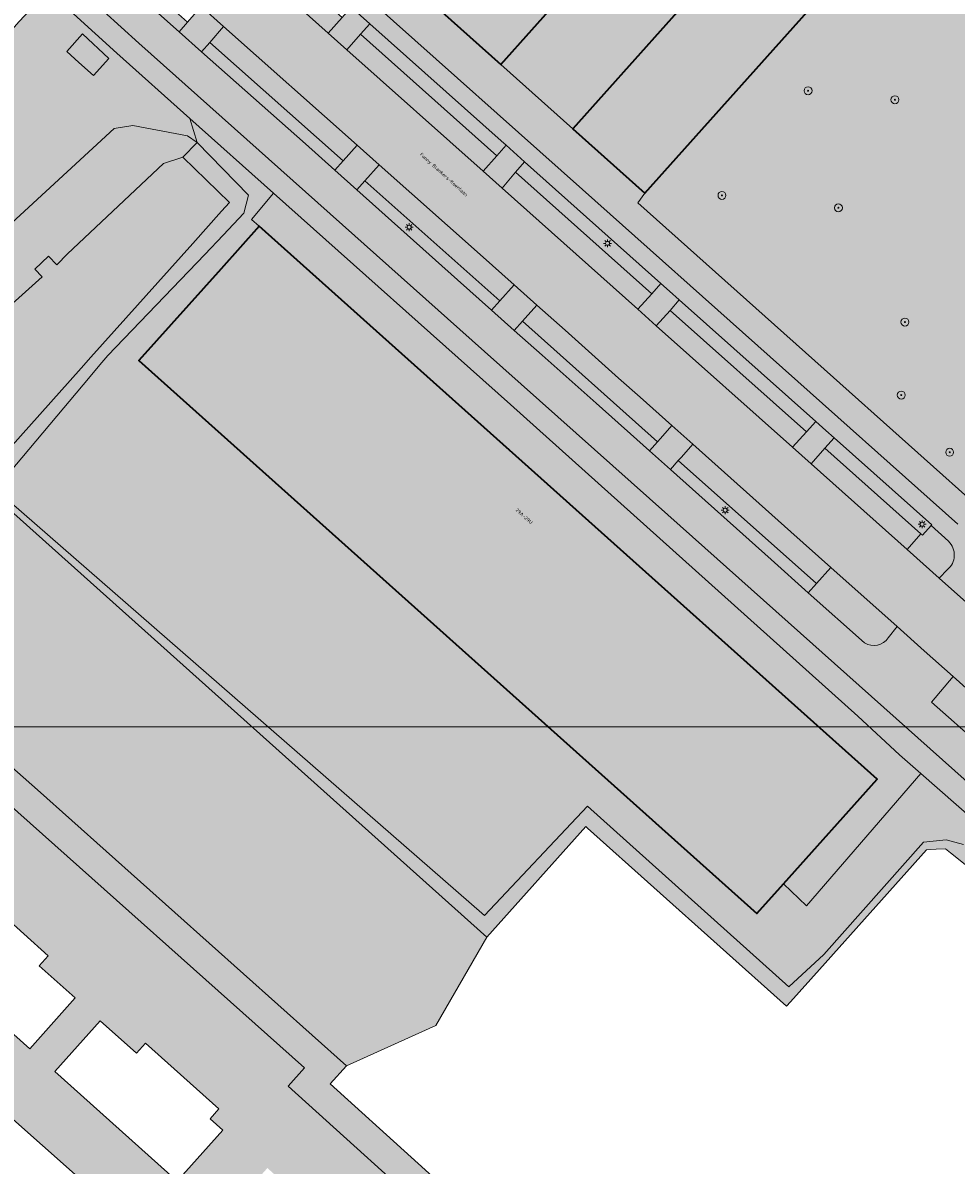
# Model space of a CAD drawing. Extents: x 101956 to 105180, y 476926 to 481317.
# Tile 346 of 649: x 104161 to 104255, y 479964 to 480080. Entities that reach past the tile are written whole.
import ezdxf
from ezdxf.enums import TextEntityAlignment as Align

# ---------------------------------------------------------------- set-up
doc = ezdxf.new("R2010")
doc.units = 0
doc.header["$LTSCALE"] = 0.5
for name, color, linetype, lineweight in [('B-WE-GR-BOOM-S', 90, 'Continuous', 25), ('B-WE-KL-ET_LS_OV_LICHTMAST-S', 190, 'Continuous', 25), ('B-WE-OG-BEBOUWING-GV', 7, 'Continuous', 35), ('B-WE-OG-BEBOUWING-T18', 10, 'Continuous', 18), ('B-WE-OG-TERREIN_CULTUURSCHEIDING-GV', 7, 'Continuous', 18), ('B-WE-OG-TERREIN_ERF-GV', 7, 'Continuous', 18), ('B-WE-OG-TERREIN_ONBEGROEID-GV', 7, 'Continuous', 18), ('B-WE-OG-TOPOGRAFIE-T18', 10, 'Continuous', 18), ('B-WE-OG-WATER_MEER-GV', 140, 'Continuous', 18), ('B-WE-OG-WATER_SLOOT-GV', 120, 'Continuous', 18), ('B-WE-VH-VERHARDING_ASFALT-GV', 252, 'Continuous', 18), ('B-WE-VH-VERHARDING_STRAATBAKSTEEN-GV', 252, 'Continuous', 18), ('B-WE-VH-VERHARDING_TEGEL-GV', 252, 'Continuous', 18)]:
    doc.layers.add(name, color=color, linetype=linetype, lineweight=lineweight)
for name, color, linetype, lineweight, true_color in [('B-WE-OG-BEBOUWING-V', 7, 'Continuous', 18, 0xdc7869), ('B-WE-OG-TERREIN_CULTUURSCHEIDING-V', 7, 'Continuous', 18, 0x28c846), ('B-WE-OG-TERREIN_ERF-V', 7, 'Continuous', 18, 0x28c846), ('B-WE-OG-TERREIN_ONBEGROEID-V', 7, 'Continuous', 18, 0xf0e1b4), ('B-WE-OG-WATER_MEER-V', 7, 'Continuous', 18, 0xafcde1), ('B-WE-OG-WATER_SLOOT-V', 7, 'Continuous', 18, 0xafcde1), ('B-WE-VH-VERHARDING_ASFALT-V', 7, 'Continuous', 18, 0xcdcdcd), ('B-WE-VH-VERHARDING_STRAATBAKSTEEN-V', 7, 'Continuous', 18, 0xcdcdcd), ('B-WE-VH-VERHARDING_TEGEL-V', 7, 'Continuous', 18, 0xcdcdcd)]:
    doc.layers.add(name, color=color, linetype=linetype, lineweight=lineweight, true_color=true_color)
doc.layers.add('X-XX-AL-HULPLIJN-G', color=7, linetype='Continuous', lineweight=18, plot=False)
doc.styles.add('NLCS-ISO-M200-T18', font='NLCS-ISO.ttf', dxfattribs={"height": 0.36})

# ---------------------------------------------------------------- blocks, each defined once
blk = doc.blocks.new('SKL-ET_OV_LICHTMAST-SO')
at = {"color": 0, "linetype": 'ByBlock', "lineweight": 18}
for points in [[(-1.25, 0), (-2, 0)], [(-1.41421356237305, 1.414213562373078), (-0.8838834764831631, 0.8838834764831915)], [(0, 2), (0, 1.25)], [(0.88388347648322, 0.8838834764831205), (1.414213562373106, 1.414213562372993)], [(2, 0), (1.25, 0)], [(-1.414213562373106, -1.414213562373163), (-0.8838834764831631, -0.88388347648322)], [(0, -1.25), (0, -2)], [(0.8838834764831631, -0.8838834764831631), (1.414213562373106, -1.414213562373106)]]:
    blk.add_lwpolyline(points, dxfattribs=at)
blk.add_circle((0, 0), 1, dxfattribs=at)
blk = doc.blocks.new('SGR-BOOM_01-SO')
at = {"linetype": 'ByBlock', "lineweight": 18}
h = blk.add_hatch(color=0, dxfattribs=at)
h.dxf.hatch_style = 1
edge = h.paths.add_edge_path()
edge.add_arc((0, 0), 0.25, 0, 360)
at = {"color": 0, "linetype": 'ByBlock', "lineweight": 18}
for radius in [2, 0.25]:
    blk.add_circle((0, 0), radius, dxfattribs=at)

msp = doc.modelspace()

# ---------------------------------------------------------------- hatches: boundary and pattern name
at = {"layer": 'B-WE-OG-BEBOUWING-V'}
for points in [[(104219.41, 480101.447), (104213.808, 480095.171), (104211.472, 480092.554), (104210.514, 480091.481), (104186.157, 480113.224), (104178.92, 480105.116), (104177.776, 480103.834), (104181.044, 480100.907), (104182.201, 480102.199), (104203.351, 480083.32), (104202.219, 480082.052), (104209.418, 480075.626), (104221.97, 480089.688), (104229.259, 480083.182), (104216.706, 480069.12), (104224.002, 480062.607), (104245.618, 480086.823), (104240.627, 480091.278), (104223.767, 480106.328)], [(104181.132, 480054.943), (104172.837, 480045.676), (104235.33, 479989.754), (104238.007, 479992.745), (104247.493, 480003.343), (104185, 480059.265)]]:
    msp.add_hatch(color=256, dxfattribs=at).paths.add_polyline_path(points)
at = {"layer": 'B-WE-OG-TERREIN_CULTUURSCHEIDING-V'}
h = msp.add_hatch(color=256, dxfattribs=at)
edge = h.paths.add_edge_path()
edge.add_line((104316.252, 480073.335), (104321.193, 480078.565))
edge.add_line((104321.193, 480078.565), (104275.576, 480119.234))
edge.add_line((104275.576, 480119.234), (104272.306, 480115.569))
edge.add_line((104272.306, 480115.569), (104269.267, 480112.124))
edge.add_line((104269.267, 480112.124), (104264.629, 480106.943))
edge.add_line((104264.629, 480106.943), (104264.056, 480107.455))
edge.add_line((104264.056, 480107.455), (104261.792, 480104.917))
edge.add_line((104261.792, 480104.917), (104255.537, 480097.901))
edge.add_line((104255.537, 480097.901), (104245.618, 480086.823))
edge.add_line((104245.618, 480086.823), (104224.002, 480062.607))
edge.add_line((104224.002, 480062.607), (104223.295, 480061.609))
edge.add_line((104223.295, 480061.609), (104242.126, 480044.797))
edge.add_line((104242.126, 480044.797), (104259.173, 480029.552))
edge.add_line((104259.173, 480029.552), (104261.829, 480032.261))
edge.add_arc((104277.9013688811, 480017.5997731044), 21.75482970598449, 117.4231438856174, 137.628905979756, ccw=False)
edge.add_line((104267.882, 480036.91), (104275.479, 480041.284))
edge.add_line((104275.479, 480041.284), (104290.277, 480050.946))
edge.add_arc((104172.7549523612, 480214.24462702), 201.1911361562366, 305.7416467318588, 310.9158260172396)
edge.add_arc((104187.2811355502, 480197.5414944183), 179.0551231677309, 310.9038811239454, 316.0780824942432)
h = msp.add_hatch(color=256, dxfattribs=at)
h.paths.add_polyline_path([(104170.335, 480069.141), (104172.229, 480069.437), (104177.735, 480068.401), (104178.711, 480067.736), (104177.967, 480070.155), (104170.609, 480076.759), (104163.663, 480083.093), (104160.684, 480079.916), (104135.866, 480051.289), (104127.158, 480041.245), (104122.097, 480035.784), (104117.4, 480031.157), (104096.916, 480012.218), (104058.739, 479976.974), (104031.22, 479951.49), (104031.56, 479943.56), (104032.613, 479942.185), (104032.91, 479942.469)])
h.paths.add_polyline_path([(104166.756, 480075.827), (104165.528, 480076.938), (104167.122, 480078.726), (104169.791, 480076.235), (104168.222, 480074.506)], flags=16)
for points in [[(104252.186, 479996.951), (104254.462, 479997.182), (104256.212, 479996.705), (104260.906, 479992.091), (104261.451, 479988.741), (104264.538, 479992.797), (104251.892, 480003.911), (104240.343, 479990.506), (104238.007, 479992.745), (104235.33, 479989.754), (104172.837, 480045.676), (104181.132, 480054.943), (104185, 480059.265), (104184.204, 480059.946), (104186.426, 480062.609), (104177.967, 480070.155), (104178.711, 480067.736), (104183.907, 480062.408), (104183.43, 480060.578), (104181.362, 480058.351), (104179.495, 480056.408), (104169.669, 480046.181), (104168.861, 480045.221), (104167.895, 480044.073), (104158.294, 480032.658), (104207.77, 479989.546), (104218.19, 480000.602), (104238.554, 479982.307), (104242.084, 479985.608)], [(104113.055, 480008.394), (104112.675, 480008.82), (104113.689, 480009.771), (104114.107, 480009.343), (104126.876, 480021.14), (104139.728, 480033.157), (104140.228, 480033.624), (104163.043, 480054.125), (104162.293, 480054.914), (104163.701, 480056.231), (104164.523, 480055.357), (104165.623, 480056.475), (104175.321, 480065.597), (104177.279, 480066.239), (104178.711, 480067.736), (104177.735, 480068.401), (104172.229, 480069.437), (104170.335, 480069.141), (104032.91, 479942.469), (104032.613, 479942.185), (104034.233, 479940.069), (104034.402, 479939.921), (104036.843, 479937.782), (104044.02, 479944.282), (104049.012, 479948.904), (104078.557, 479976.615), (104101.326, 479997.412)]]:
    msp.add_hatch(color=256, dxfattribs=at).paths.add_polyline_path(points)
at = {"layer": 'B-WE-OG-TERREIN_ERF-V'}
msp.add_hatch(color=256, dxfattribs=at).paths.add_polyline_path([(104229.259, 480083.182), (104221.97, 480089.688), (104209.418, 480075.626), (104216.706, 480069.12)])
h = msp.add_hatch(color=256, dxfattribs=at)
h.paths.add_polyline_path([(104154.909, 479973.497), (104166.99, 479962.803), (104155.988, 479950.555), (104131.832, 479923.564), (104117.395, 479907.403), (104140.862, 479886.362), (104144.544, 479890.497), (104172.122, 479921.338), (104192.509, 479944.062), (104204.349, 479957.455), (104187.921, 479972.288), (104189.581, 479974.118), (104159.34, 480001.104), (104156.646, 479998.118), (104141.951, 480011.051), (104105.194, 479978.724), (104110.765, 479973.602), (104079.266, 479938.177), (104070.032, 479946.404), (104060.761, 479937.854), (104056.154, 479933.489), (104049.114, 479927.029), (104051.384, 479925.04), (104053.876, 479927.338), (104054.246, 479927.679), (104078.132, 479907.051), (104082.101, 479911.351), (104094.154, 479924.861), (104107.718, 479912.734), (104126.169, 479933.339), (104139.569, 479948.318), (104131.644, 479955.445), (104150.959, 479976.994)])
h.paths.add_polyline_path([(104180.029, 479968.974), (104181.321, 479967.812), (104176.711, 479962.663), (104164.327, 479973.75), (104168.922, 479978.883), (104172.575, 479975.612), (104173.49, 479976.633), (104180.928, 479969.972)], flags=16)
h.paths.add_polyline_path([(104144.53, 480001.001), (104149.733, 479996.349), (104138.603, 479983.945), (104133.474, 479988.538), (104136.746, 479992.19), (104135.744, 479993.085), (104142.375, 480000.521), (104143.335, 479999.665)], flags=16)
h.paths.add_polyline_path([(104085.887, 479929.663), (104082.921, 479926.341), (104085.484, 479924.032), (104081.713, 479919.812), (104077.942, 479915.592), (104075.37, 479917.891), (104072.333, 479914.493), (104066.623, 479919.608), (104069.609, 479922.918), (104068.48, 479923.927), (104072.269, 479928.167), (104076.057, 479932.407), (104077.182, 479931.422), (104080.177, 479934.759)], flags=16)
h.paths.add_polyline_path([(104128.193, 479906.07), (104125.624, 479908.368), (104129.422, 479912.614), (104133.219, 479916.86), (104135.793, 479914.558), (104138.768, 479917.896), (104144.478, 479912.811), (104141.5, 479909.474), (104142.615, 479908.476), (104138.838, 479904.248), (104135.061, 479900.02), (104133.917, 479901.042), (104130.965, 479897.686), (104125.244, 479902.743)], flags=16)
h.paths.add_polyline_path([(104105.46, 479938.304), (104106.579, 479937.304), (104109.561, 479940.646), (104115.27, 479935.55), (104112.305, 479932.227), (104114.868, 479929.919), (104111.097, 479925.699), (104107.326, 479921.479), (104104.753, 479923.778), (104101.717, 479920.379), (104096.023, 479925.48), (104099.004, 479928.816), (104097.877, 479929.818), (104101.669, 479934.061)], flags=16)
h.paths.add_polyline_path([(104156.219, 479992.125), (104163.637, 479985.451), (104162.747, 479984.452), (104166.39, 479981.194), (104161.79, 479976.039), (104149.382, 479987.134), (104153.997, 479992.295), (104155.309, 479991.115)], flags=16)
h.paths.add_polyline_path([(104128.863, 479966.516), (104125.874, 479963.175), (104120.184, 479968.275), (104123.16, 479971.613), (104122.045, 479972.601), (104125.833, 479976.84), (104129.62, 479981.078), (104130.736, 479980.081), (104133.719, 479983.425), (104139.412, 479978.338), (104136.433, 479974.99), (104139.025, 479972.683), (104135.234, 479968.446), (104131.442, 479964.209)], flags=16)
h.paths.add_polyline_path([(104185.824, 479963.993), (104190.963, 479959.386), (104189.806, 479958.081), (104190.794, 479957.173), (104184.13, 479949.734), (104183.117, 479950.642), (104179.837, 479946.979), (104174.703, 479951.578)], flags=16)
h.paths.add_polyline_path([(104170.578, 479943.816), (104171.591, 479942.909), (104164.928, 479935.467), (104163.915, 479936.374), (104162.737, 479935.058), (104157.601, 479939.657), (104168.711, 479952.064), (104173.846, 479947.467)], flags=16)
h.paths.add_polyline_path([(104144.194, 479923.952), (104141.621, 479926.256), (104145.417, 479930.503), (104149.213, 479934.75), (104151.776, 479932.457), (104154.771, 479935.775), (104160.476, 479930.691), (104157.498, 479927.36), (104158.6, 479926.363), (104154.819, 479922.125), (104151.038, 479917.887), (104149.905, 479918.898), (104146.916, 479915.507), (104141.223, 479920.614)], flags=16)
h.paths.add_polyline_path([(104115.009, 479946.713), (104113.886, 479947.698), (104117.675, 479951.94), (104121.464, 479956.181), (104122.585, 479955.179), (104125.57, 479958.546), (104131.269, 479953.441), (104128.255, 479950.14), (104130.874, 479947.809), (104127.083, 479943.572), (104123.291, 479939.335), (104120.713, 479941.642), (104117.725, 479938.304), (104112.03, 479943.4)], flags=16)
at = {"layer": 'B-WE-OG-TERREIN_ONBEGROEID-V'}
for points in [[(104179.121, 480081.498), (104177.74, 480079.913), (104176.884, 480078.931), (104179.163, 480076.909), (104179.988, 480077.856), (104181.397, 480079.473)], [(104196.179, 480079.743), (104194.304, 480081.416), (104193.375, 480080.361), (104191.972, 480078.791), (104193.851, 480077.114), (104195.245, 480078.671)], [(104197.134, 480065.47), (104194.911, 480067.448), (104193.478, 480065.854), (104192.644, 480064.926), (104194.862, 480062.942), (104195.675, 480063.847)], [(104211.827, 480065.78), (104209.969, 480067.439), (104209.028, 480066.372), (104207.643, 480064.814), (104209.552, 480063.111), (104210.897, 480064.726)], [(104213.066, 480051.28), (104210.766, 480053.331), (104209.321, 480051.7), (104208.491, 480050.763), (104210.793, 480048.714), (104211.627, 480049.655), (104211.896, 480049.959)], [(104227.472, 480051.807), (104226.495, 480052.678), (104225.626, 480053.454), (104224.686, 480052.422), (104223.275, 480050.872), (104225.152, 480049.198), (104226.558, 480050.741)], [(104228.842, 480037.206), (104226.72, 480039.1), (104225.563, 480037.794), (104225.265, 480037.457), (104224.454, 480036.542), (104226.575, 480034.647), (104227.374, 480035.548), (104227.695, 480035.911)], [(104242.3, 480038.594), (104241.285, 480039.499), (104240.345, 480038.466), (104238.941, 480036.892), (104240.81, 480035.224), (104242.212, 480036.797), (104243.141, 480037.846)], [(104255.166, 480013.719), (104252.975, 480011.128), (104257.884, 480006.804), (104258.614, 480007.675), (104260.037, 480009.372)]]:
    msp.add_hatch(color=256, dxfattribs=at).paths.add_polyline_path(points)
h = msp.add_hatch(color=256, dxfattribs=at)
edge = h.paths.add_edge_path()
edge.add_line((104254.706, 480027.384), (104252.939, 480028.984))
edge.add_line((104252.939, 480028.984), (104252.059, 480028.009))
edge.add_line((104252.059, 480028.009), (104251.917, 480028.136))
edge.add_line((104251.917, 480028.136), (104250.51, 480026.567))
edge.add_line((104250.51, 480026.567), (104253.76, 480023.667))
edge.add_line((104253.76, 480023.667), (104254.603, 480024.52))
edge.add_arc((104253.3649253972, 480025.9983778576), 1.928323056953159, 309.9446510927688, 405.9359892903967)
h = msp.add_hatch(color=256, dxfattribs=at)
edge = h.paths.add_edge_path()
edge.add_line((104242.81, 480024.745), (104241.348, 480023.112))
edge.add_line((104241.348, 480023.112), (104240.521, 480022.188))
edge.add_line((104240.521, 480022.188), (104246.217, 480017.102))
edge.add_arc((104247.1432485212, 480018.6254683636), 1.782944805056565, 238.7009545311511, 325.7492908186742)
edge.add_line((104248.617, 480017.622), (104249.511, 480018.765))
edge.add_line((104249.511, 480018.765), (104242.81, 480024.745))
at = {"layer": 'B-WE-OG-WATER_MEER-V'}
for points in [[(104166.981, 480044.891), (104167.981, 480046.009), (104178.271, 480057.504), (104181.189, 480060.765), (104182, 480061.671), (104177.279, 480066.239), (104175.321, 480065.597), (104165.623, 480056.475), (104164.523, 480055.357), (104163.701, 480056.231), (104162.293, 480054.914), (104163.043, 480054.125), (104140.228, 480033.624), (104139.728, 480033.157), (104144.069, 480029.458), (104147.636, 480024.404), (104156.926, 480033.09), (104156.644, 480033.342)], [(104156.926, 480033.09), (104147.636, 480024.404), (104141.952, 480015.047), (104156.403, 480002.328), (104159.112, 480005.328), (104162.574, 480002.238), (104193.835, 479974.343), (104202.873, 479978.412), (104208.02, 479987.357)]]:
    msp.add_hatch(color=256, dxfattribs=at).paths.add_polyline_path(points)
at = {"layer": 'B-WE-OG-WATER_SLOOT-V'}
for points in [[(104178.711, 480067.736), (104177.279, 480066.239), (104182, 480061.671), (104181.189, 480060.765), (104178.271, 480057.504), (104167.981, 480046.009), (104166.981, 480044.891), (104156.644, 480033.342), (104156.926, 480033.09), (104208.02, 479987.357), (104218.024, 479998.533), (104218.197, 479998.379), (104238.329, 479980.359), (104238.727, 479980.804), (104241.664, 479984.085), (104252.492, 479996.183), (104253.455, 479996.24), (104254.408, 479996.296), (104254.918, 479995.888), (104259.197, 479992.465), (104260.154, 479987.037), (104261.451, 479988.741), (104260.906, 479992.091), (104256.212, 479996.705), (104254.462, 479997.182), (104252.186, 479996.951), (104242.084, 479985.608), (104238.554, 479982.307), (104218.19, 480000.602), (104207.77, 479989.546), (104158.294, 480032.658), (104167.895, 480044.073), (104168.861, 480045.221), (104169.669, 480046.181), (104179.495, 480056.408), (104181.362, 480058.351), (104183.43, 480060.578), (104183.907, 480062.408)], [(104144.544, 479890.497), (104146.831, 479888.42), (104148.765, 479890.716), (104152.425, 479894.81), (104174.357, 479919.336), (104194.749, 479942.067), (104208.563, 479957.692), (104192.163, 479972.5), (104193.835, 479974.343), (104162.574, 480002.238), (104159.112, 480005.328), (104156.403, 480002.328), (104141.952, 480015.047), (104127.404, 480002.253), (104100.708, 479978.773), (104106.563, 479973.391), (104079.02, 479942.415), (104069.997, 479950.453), (104058.712, 479940.046), (104053.902, 479935.492), (104056.154, 479933.489), (104060.761, 479937.854), (104070.032, 479946.404), (104079.266, 479938.177), (104110.765, 479973.602), (104105.194, 479978.724), (104141.951, 480011.051), (104156.646, 479998.118), (104159.34, 480001.104), (104189.581, 479974.118), (104187.921, 479972.288), (104204.349, 479957.455), (104192.509, 479944.062), (104172.122, 479921.338)]]:
    msp.add_hatch(color=256, dxfattribs=at).paths.add_polyline_path(points)
at = {"layer": 'B-WE-VH-VERHARDING_ASFALT-V'}
h = msp.add_hatch(color=256, dxfattribs=at)
edge = h.paths.add_edge_path()
edge.add_line((104226.575, 480034.647), (104224.454, 480036.542))
edge.add_line((104224.454, 480036.542), (104222.541, 480038.252))
edge.add_line((104222.541, 480038.252), (104221.28, 480039.375))
edge.add_line((104221.28, 480039.375), (104219.063, 480041.35))
edge.add_line((104219.063, 480041.35), (104213.606, 480046.209))
edge.add_line((104213.606, 480046.209), (104210.793, 480048.714))
edge.add_line((104210.793, 480048.714), (104208.491, 480050.763))
edge.add_line((104208.491, 480050.763), (104205.039, 480053.837))
edge.add_line((104205.039, 480053.837), (104194.862, 480062.942))
edge.add_line((104194.862, 480062.942), (104192.644, 480064.926))
edge.add_line((104192.644, 480064.926), (104189.661, 480067.595))
edge.add_line((104189.661, 480067.595), (104179.163, 480076.909))
edge.add_line((104179.163, 480076.909), (104176.884, 480078.931))
edge.add_line((104176.884, 480078.931), (104174.494, 480081.051))
edge.add_line((104174.494, 480081.051), (104171.377, 480083.828))
edge.add_line((104171.377, 480083.828), (104170.506, 480084.604))
edge.add_line((104170.506, 480084.604), (104167.372, 480087.397))
edge.add_line((104167.372, 480087.397), (104169.661, 480089.962))
edge.add_line((104169.661, 480089.962), (104168.854, 480090.686))
edge.add_line((104168.854, 480090.686), (104169.865, 480091.805))
edge.add_line((104169.865, 480091.805), (104167.279, 480094.109))
edge.add_line((104167.279, 480094.109), (104166.278, 480092.998))
edge.add_line((104166.278, 480092.998), (104166.195, 480093.073))
edge.add_line((104166.195, 480093.073), (104163.895, 480090.498))
edge.add_line((104163.895, 480090.498), (104161.452, 480087.764))
edge.add_line((104161.452, 480087.764), (104166.74, 480083.092))
edge.add_line((104166.74, 480083.092), (104167.598, 480082.437))
edge.add_line((104167.598, 480082.437), (104169.245, 480081.013))
edge.add_line((104169.245, 480081.013), (104172.835, 480077.777))
edge.add_line((104172.835, 480077.777), (104207.78, 480046.598))
edge.add_line((104207.78, 480046.598), (104226.328, 480030.08))
edge.add_line((104226.328, 480030.08), (104275.944, 479985.787))
edge.add_line((104275.944, 479985.787), (104278.787, 479983.165))
edge.add_line((104278.787, 479983.165), (104282.112, 479980.176))
edge.add_line((104282.112, 479980.176), (104285.782, 479976.878))
edge.add_line((104285.782, 479976.878), (104287.291, 479975.542))
edge.add_arc((104285.565833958, 479973.5898485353), 2.605205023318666, -33.63037285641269, 48.532147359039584, ccw=False)
edge.add_line((104287.735, 479972.147), (104291.149, 479975.727))
edge.add_arc((104276.4867540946, 479967.9738311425), 16.5859302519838, 27.86919348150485, 35.54528863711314)
edge.add_line((104289.982, 479977.616), (104283.88, 479983.275))
edge.add_line((104283.88, 479983.275), (104281.626, 479985.297))
edge.add_line((104281.626, 479985.297), (104275.659, 479991.144))
edge.add_line((104275.659, 479991.144), (104269.056, 479996.961))
edge.add_line((104269.056, 479996.961), (104257.884, 480006.804))
edge.add_line((104257.884, 480006.804), (104252.975, 480011.128))
edge.add_line((104252.975, 480011.128), (104255.166, 480013.719))
edge.add_line((104255.166, 480013.719), (104252.253, 480016.318))
edge.add_line((104252.253, 480016.318), (104249.511, 480018.765))
edge.add_line((104249.511, 480018.765), (104248.617, 480017.622))
edge.add_arc((104247.1432485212, 480018.6254683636), 1.782944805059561, 238.7009545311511, 325.74929081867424, ccw=False)
edge.add_line((104246.217, 480017.102), (104240.521, 480022.188))
edge.add_line((104240.521, 480022.188), (104236.768, 480025.538))
edge.add_line((104236.768, 480025.538), (104226.575, 480034.647))
h = msp.add_hatch(color=256, dxfattribs=at)
edge = h.paths.add_edge_path()
edge.add_line((104238.941, 480036.892), (104225.152, 480049.198))
edge.add_line((104225.152, 480049.198), (104223.275, 480050.872))
edge.add_line((104223.275, 480050.872), (104209.552, 480063.111))
edge.add_line((104209.552, 480063.111), (104207.643, 480064.814))
edge.add_line((104207.643, 480064.814), (104193.851, 480077.114))
edge.add_line((104193.851, 480077.114), (104191.972, 480078.791))
edge.add_line((104191.972, 480078.791), (104178.108, 480091.175))
edge.add_line((104178.108, 480091.175), (104177.579, 480091.647))
edge.add_line((104177.579, 480091.647), (104175.425, 480091.577))
edge.add_line((104175.425, 480091.577), (104172.432, 480094.25))
edge.add_line((104172.432, 480094.25), (104172.229, 480094.431))
edge.add_line((104172.229, 480094.431), (104169.865, 480091.805))
edge.add_line((104169.865, 480091.805), (104173.088, 480088.935))
edge.add_line((104173.088, 480088.935), (104173.202, 480086.79))
edge.add_line((104173.202, 480086.79), (104173.677, 480086.364))
edge.add_line((104173.677, 480086.364), (104177.726, 480082.74))
edge.add_line((104177.726, 480082.74), (104179.121, 480081.498))
edge.add_line((104179.121, 480081.498), (104181.397, 480079.473))
edge.add_line((104181.397, 480079.473), (104194.911, 480067.448))
edge.add_line((104194.911, 480067.448), (104197.134, 480065.47))
edge.add_line((104197.134, 480065.47), (104207.347, 480056.382))
edge.add_line((104207.347, 480056.382), (104210.766, 480053.331))
edge.add_line((104210.766, 480053.331), (104213.066, 480051.28))
edge.add_line((104213.066, 480051.28), (104215.922, 480048.732))
edge.add_line((104215.922, 480048.732), (104221.342, 480043.897))
edge.add_line((104221.342, 480043.897), (104223.52, 480041.954))
edge.add_line((104223.52, 480041.954), (104226.72, 480039.1))
edge.add_line((104226.72, 480039.1), (104228.842, 480037.206))
edge.add_line((104228.842, 480037.206), (104238.759, 480028.359))
edge.add_line((104238.759, 480028.359), (104242.81, 480024.745))
edge.add_line((104242.81, 480024.745), (104249.511, 480018.765))
edge.add_line((104249.511, 480018.765), (104252.253, 480016.318))
edge.add_line((104252.253, 480016.318), (104255.166, 480013.719))
edge.add_line((104255.166, 480013.719), (104260.037, 480009.372))
edge.add_line((104260.037, 480009.372), (104271.203, 479999.409))
edge.add_line((104271.203, 479999.409), (104271.94, 479998.751))
edge.add_line((104271.94, 479998.751), (104273.726, 479997.156))
edge.add_arc((104269.5087055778, 479992.483287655), 6.294427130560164, -12.284939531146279, 47.93258886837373, ccw=False)
edge.add_line((104275.659, 479991.144), (104281.626, 479985.297))
edge.add_arc((104281.9793110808, 479985.6486704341), 0.4984985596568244, 136.7867827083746, 224.8666603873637, ccw=False)
edge.add_line((104281.616, 479985.99), (104281.904, 479986.237))
edge.add_line((104281.904, 479986.237), (104284.151, 479986.873))
edge.add_arc((104284.2639872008, 479985.9236507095), 0.9560492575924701, 0.5003771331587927, 96.7871552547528, ccw=False)
edge.add_line((104285.22, 479985.932), (104284.751, 479983.602))
edge.add_arc((104284.2240164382, 479983.6821763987), 0.5330477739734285, 229.8060996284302, 351.3492383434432, ccw=False)
edge.add_line((104283.88, 479983.275), (104289.982, 479977.616))
edge.add_line((104289.982, 479977.616), (104289.975, 479978.08))
edge.add_arc((104290.4962612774, 479978.0668588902), 0.5214268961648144, 91.89706183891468, 178.5558668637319, ccw=False)
edge.add_arc((104290.9561768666, 479969.257812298), 9.342381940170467, 74.72148773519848, 92.92774608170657, ccw=False)
edge.add_arc((104290.563772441, 479968.0706313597), 10.59121030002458, 70.93666984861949, 74.36606596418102, ccw=False)
edge.add_line((104294.023, 479978.081), (104298.919, 479983.428))
edge.add_line((104298.919, 479983.428), (104295.314, 479986.59))
edge.add_line((104295.314, 479986.59), (104291.481, 479990.011))
edge.add_line((104291.481, 479990.011), (104275.693, 480004.1))
edge.add_line((104275.693, 480004.1), (104258.885, 480019.095))
edge.add_line((104258.885, 480019.095), (104256.534, 480021.193))
edge.add_line((104256.534, 480021.193), (104253.76, 480023.667))
edge.add_line((104253.76, 480023.667), (104250.51, 480026.567))
edge.add_line((104250.51, 480026.567), (104240.81, 480035.224))
edge.add_line((104240.81, 480035.224), (104238.941, 480036.892))
at = {"layer": 'B-WE-VH-VERHARDING_STRAATBAKSTEEN-V'}
for points in [[(104179.501, 480092.743), (104178.108, 480091.175), (104191.972, 480078.791), (104193.375, 480080.361)], [(104181.397, 480079.473), (104179.988, 480077.856), (104193.478, 480065.854), (104194.911, 480067.448)], [(104195.245, 480078.671), (104193.851, 480077.114), (104207.643, 480064.814), (104209.028, 480066.372)], [(104197.134, 480065.47), (104195.675, 480063.847), (104209.321, 480051.7), (104210.766, 480053.331), (104207.347, 480056.382)], [(104210.897, 480064.726), (104209.552, 480063.111), (104223.275, 480050.872), (104224.686, 480052.422)], [(104213.066, 480051.28), (104211.896, 480049.959), (104211.627, 480049.655), (104225.265, 480037.457), (104225.563, 480037.794), (104226.72, 480039.1), (104223.52, 480041.954), (104221.342, 480043.897), (104215.922, 480048.732)], [(104226.558, 480050.741), (104225.152, 480049.198), (104238.941, 480036.892), (104240.345, 480038.466)], [(104228.842, 480037.206), (104227.695, 480035.911), (104227.374, 480035.548), (104241.348, 480023.112), (104242.81, 480024.745), (104238.759, 480028.359)], [(104242.212, 480036.797), (104240.81, 480035.224), (104250.51, 480026.567), (104251.917, 480028.136)]]:
    msp.add_hatch(color=256, dxfattribs=at).paths.add_polyline_path(points)
at = {"layer": 'B-WE-VH-VERHARDING_TEGEL-V'}
h = msp.add_hatch(color=256, dxfattribs=at)
edge = h.paths.add_edge_path()
edge.add_line((104216.706, 480069.12), (104209.418, 480075.626))
edge.add_line((104209.418, 480075.626), (104202.219, 480082.052))
edge.add_line((104202.219, 480082.052), (104181.044, 480100.907))
edge.add_line((104181.044, 480100.907), (104177.776, 480103.834))
edge.add_line((104177.776, 480103.834), (104175.153, 480100.896))
edge.add_line((104175.153, 480100.896), (104179.635, 480096.896))
edge.add_line((104179.635, 480096.896), (104196.407, 480081.93))
edge.add_line((104196.407, 480081.93), (104217.68, 480062.97))
edge.add_line((104217.68, 480062.97), (104255.658, 480029.107))
edge.add_arc((104257.3686160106, 480031.1511633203), 2.665485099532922, 230.0764155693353, 276.5355361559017)
edge.add_line((104257.672, 480028.503), (104258.295, 480028.739))
edge.add_arc((104257.4984304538, 480030.4798543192), 1.914444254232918, 294.5875971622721, 331.0098090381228)
edge.add_line((104259.173, 480029.552), (104242.126, 480044.797))
edge.add_line((104242.126, 480044.797), (104223.295, 480061.609))
edge.add_line((104223.295, 480061.609), (104224.002, 480062.607))
edge.add_line((104224.002, 480062.607), (104216.706, 480069.12))
h = msp.add_hatch(color=256, dxfattribs=at)
edge = h.paths.add_edge_path()
edge.add_line((104217.68, 480062.97), (104196.407, 480081.93))
edge.add_line((104196.407, 480081.93), (104179.635, 480096.896))
edge.add_line((104179.635, 480096.896), (104175.153, 480100.896))
edge.add_line((104175.153, 480100.896), (104174.054, 480101.878))
edge.add_line((104174.054, 480101.878), (104172.883, 480100.566))
edge.add_line((104172.883, 480100.566), (104170.536, 480097.937))
edge.add_line((104170.536, 480097.937), (104169.548, 480096.825))
edge.add_line((104169.548, 480096.825), (104172.229, 480094.431))
edge.add_line((104172.229, 480094.431), (104172.432, 480094.25))
edge.add_line((104172.432, 480094.25), (104173.406, 480095.374))
edge.add_line((104173.406, 480095.374), (104175.75, 480098))
edge.add_line((104175.75, 480098), (104178.701, 480095.36))
edge.add_line((104178.701, 480095.36), (104180.448, 480093.797))
edge.add_line((104180.448, 480093.797), (104188.358, 480086.721))
edge.add_line((104188.358, 480086.721), (104194.304, 480081.416))
edge.add_line((104194.304, 480081.416), (104196.179, 480079.743))
edge.add_line((104196.179, 480079.743), (104209.449, 480067.904))
edge.add_line((104209.449, 480067.904), (104209.969, 480067.439))
edge.add_line((104209.969, 480067.439), (104211.827, 480065.78))
edge.add_line((104211.827, 480065.78), (104225.626, 480053.454))
edge.add_line((104225.626, 480053.454), (104226.495, 480052.678))
edge.add_line((104226.495, 480052.678), (104227.472, 480051.807))
edge.add_line((104227.472, 480051.807), (104241.285, 480039.499))
edge.add_line((104241.285, 480039.499), (104242.3, 480038.594))
edge.add_line((104242.3, 480038.594), (104243.141, 480037.846))
edge.add_line((104243.141, 480037.846), (104253.009, 480029.061))
edge.add_line((104253.009, 480029.061), (104252.939, 480028.984))
edge.add_line((104252.939, 480028.984), (104254.706, 480027.384))
edge.add_arc((104253.3649253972, 480025.9983778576), 1.928323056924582, -50.05534890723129, 45.93598929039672, ccw=False)
edge.add_line((104254.603, 480024.52), (104253.76, 480023.667))
edge.add_line((104253.76, 480023.667), (104256.534, 480021.193))
edge.add_line((104256.534, 480021.193), (104257.643, 480022.424))
edge.add_arc((104259.2157268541, 480021.2313815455), 1.973780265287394, 35.729900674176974, 142.8265025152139, ccw=False)
edge.add_line((104260.818, 480022.384), (104261.3, 480021.951))
edge.add_line((104261.3, 480021.951), (104289.615, 479996.514))
edge.add_line((104289.615, 479996.514), (104293.921, 479992.675))
edge.add_line((104293.921, 479992.675), (104301.3, 479986.096))
edge.add_line((104301.3, 479986.096), (104302.696, 479987.621))
edge.add_line((104302.696, 479987.621), (104291.3, 479997.756))
edge.add_line((104291.3, 479997.756), (104261.822, 480024.06))
edge.add_arc((104263.0818601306, 480025.6246958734), 2.008860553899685, 128.7670866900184, 231.1597152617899, ccw=False)
edge.add_line((104261.824, 480027.191), (104259.173, 480029.552))
edge.add_arc((104257.4984304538, 480030.4798543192), 1.914444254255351, 294.5875971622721, 331.0098090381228, ccw=False)
edge.add_line((104258.295, 480028.739), (104257.672, 480028.503))
edge.add_arc((104257.3686160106, 480031.1511633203), 2.665485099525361, 230.0764155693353, 276.5355361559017, ccw=False)
edge.add_line((104255.658, 480029.107), (104217.68, 480062.97))
for points in [[(104172.272, 480084.786), (104172.257, 480084.799), (104171.377, 480083.828), (104174.494, 480081.051), (104176.884, 480078.931), (104177.74, 480079.913)], [(104196.179, 480079.743), (104195.245, 480078.671), (104209.028, 480066.372), (104209.969, 480067.439), (104209.449, 480067.904)], [(104169.791, 480076.235), (104167.122, 480078.726), (104165.528, 480076.938), (104166.756, 480075.827), (104168.222, 480074.506)], [(104179.988, 480077.856), (104179.163, 480076.909), (104189.661, 480067.595), (104192.644, 480064.926), (104193.478, 480065.854)], [(104211.827, 480065.78), (104210.897, 480064.726), (104224.686, 480052.422), (104225.626, 480053.454)], [(104195.675, 480063.847), (104194.862, 480062.942), (104205.039, 480053.837), (104208.491, 480050.763), (104209.321, 480051.7)], [(104186.426, 480062.609), (104184.204, 480059.946), (104185, 480059.265), (104247.493, 480003.343), (104238.007, 479992.745), (104240.343, 479990.506), (104251.892, 480003.911), (104249.746, 480005.797), (104245.531, 480009.687), (104210.41, 480041.211)], [(104227.472, 480051.807), (104226.558, 480050.741), (104240.345, 480038.466), (104241.285, 480039.499)], [(104225.265, 480037.457), (104211.627, 480049.655), (104210.793, 480048.714), (104213.606, 480046.209), (104219.063, 480041.35), (104221.28, 480039.375), (104222.541, 480038.252), (104224.454, 480036.542)], [(104243.141, 480037.846), (104242.212, 480036.797), (104251.917, 480028.136), (104252.059, 480028.009), (104252.939, 480028.984), (104253.009, 480029.061)], [(104227.374, 480035.548), (104226.575, 480034.647), (104236.768, 480025.538), (104240.521, 480022.188), (104241.348, 480023.112)]]:
    msp.add_hatch(color=256, dxfattribs=at).paths.add_polyline_path(points)
h = msp.add_hatch(color=256, dxfattribs=at)
edge = h.paths.add_edge_path()
edge.add_line((104163.663, 480083.093), (104170.609, 480076.759))
edge.add_line((104170.609, 480076.759), (104177.967, 480070.155))
edge.add_line((104177.967, 480070.155), (104186.426, 480062.609))
edge.add_line((104186.426, 480062.609), (104210.41, 480041.211))
edge.add_line((104210.41, 480041.211), (104245.531, 480009.687))
edge.add_line((104245.531, 480009.687), (104249.746, 480005.797))
edge.add_line((104249.746, 480005.797), (104251.892, 480003.911))
edge.add_line((104251.892, 480003.911), (104264.538, 479992.797))
edge.add_line((104264.538, 479992.797), (104270.712, 479987.371))
edge.add_line((104270.712, 479987.371), (104271.651, 479986.533))
edge.add_line((104271.651, 479986.533), (104272.45, 479985.815))
edge.add_line((104272.45, 479985.815), (104274.393, 479984.053))
edge.add_line((104274.393, 479984.053), (104275.944, 479985.787))
edge.add_line((104275.944, 479985.787), (104226.328, 480030.08))
edge.add_line((104226.328, 480030.08), (104207.78, 480046.598))
edge.add_line((104207.78, 480046.598), (104172.835, 480077.777))
edge.add_line((104172.835, 480077.777), (104169.245, 480081.013))
edge.add_line((104169.245, 480081.013), (104167.598, 480082.437))
edge.add_line((104167.598, 480082.437), (104166.74, 480083.092))
edge.add_arc((104165.2006720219, 480080.5448113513), 2.976188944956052, 58.85441177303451, 121.1083469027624)

# ---------------------------------------------------------------- linework, layer by layer
at = {"layer": 'B-WE-OG-BEBOUWING-GV', "flags": 128}
for points in [[(104219.41, 480101.447), (104213.808, 480095.171), (104211.472, 480092.554), (104210.514, 480091.481), (104186.157, 480113.224), (104178.92, 480105.116), (104177.776, 480103.834), (104181.044, 480100.907), (104182.201, 480102.199), (104203.351, 480083.32), (104202.219, 480082.052), (104209.418, 480075.626), (104221.97, 480089.688), (104229.259, 480083.182), (104216.706, 480069.12), (104224.002, 480062.607), (104245.618, 480086.823), (104240.627, 480091.278), (104223.767, 480106.328)], [(104181.132, 480054.943), (104172.837, 480045.676), (104235.33, 479989.754), (104238.007, 479992.745), (104247.493, 480003.343), (104185, 480059.265)]]:
    msp.add_lwpolyline(points, close=True, dxfattribs=at)
at = {"layer": 'B-WE-OG-TERREIN_CULTUURSCHEIDING-GV', "flags": 128}
for points in [[(104316.252, 480073.335), (104321.193, 480078.565), (104275.576, 480119.234), (104272.306, 480115.569), (104269.267, 480112.124), (104264.629, 480106.943), (104264.056, 480107.455), (104261.792, 480104.917), (104255.537, 480097.901), (104245.618, 480086.823), (104224.002, 480062.607), (104223.295, 480061.609), (104242.126, 480044.797), (104259.173, 480029.552), (104261.829, 480032.261)], [(104264.538, 479992.797), (104251.892, 480003.911), (104240.343, 479990.506), (104238.007, 479992.745), (104235.33, 479989.754), (104172.837, 480045.676), (104181.132, 480054.943), (104185, 480059.265), (104184.204, 480059.946), (104186.426, 480062.609), (104177.967, 480070.155), (104178.711, 480067.736), (104183.907, 480062.408), (104183.43, 480060.578), (104181.362, 480058.351), (104179.495, 480056.408), (104169.669, 480046.181), (104168.861, 480045.221), (104167.895, 480044.073), (104158.294, 480032.658), (104207.77, 479989.546), (104218.19, 480000.602), (104238.554, 479982.307), (104242.084, 479985.608), (104252.186, 479996.951), (104254.462, 479997.182), (104256.212, 479996.705)], [(104140.228, 480033.624), (104163.043, 480054.125), (104162.293, 480054.914), (104163.701, 480056.231), (104164.523, 480055.357), (104165.623, 480056.475), (104175.321, 480065.597), (104177.279, 480066.239), (104178.711, 480067.736), (104177.735, 480068.401), (104172.229, 480069.437), (104170.335, 480069.141), (104032.91, 479942.469)]]:
    msp.add_lwpolyline(points, dxfattribs=at)
for points in [[(104170.335, 480069.141), (104172.229, 480069.437), (104177.735, 480068.401), (104178.711, 480067.736), (104177.967, 480070.155), (104170.609, 480076.759), (104163.663, 480083.093), (104160.684, 480079.916), (104135.866, 480051.289), (104127.158, 480041.245), (104122.097, 480035.784), (104117.4, 480031.157), (104096.916, 480012.218), (104058.739, 479976.974), (104031.22, 479951.49), (104031.56, 479943.56), (104032.613, 479942.185), (104032.91, 479942.469)], [(104166.756, 480075.827), (104165.528, 480076.938), (104167.122, 480078.726), (104169.791, 480076.235), (104168.222, 480074.506)]]:
    msp.add_lwpolyline(points, close=True, dxfattribs=at)
at = {"layer": 'B-WE-OG-TERREIN_ERF-GV', "flags": 128}
for points in [[(104229.259, 480083.182), (104221.97, 480089.688), (104209.418, 480075.626), (104216.706, 480069.12)], [(104156.219, 479992.125), (104163.637, 479985.451), (104162.747, 479984.452), (104166.39, 479981.194), (104161.79, 479976.039), (104149.382, 479987.134), (104153.997, 479992.295), (104155.309, 479991.115)], [(104180.029, 479968.974), (104181.321, 479967.812), (104176.711, 479962.663), (104164.327, 479973.75), (104168.922, 479978.883), (104172.575, 479975.612), (104173.49, 479976.633), (104180.928, 479969.972)]]:
    msp.add_lwpolyline(points, close=True, dxfattribs=at)
for points in [[(104144.544, 479890.497), (104172.122, 479921.338), (104192.509, 479944.062), (104204.349, 479957.455), (104187.921, 479972.288), (104189.581, 479974.118), (104159.34, 480001.104)], [(104154.909, 479973.497), (104166.99, 479962.803), (104155.988, 479950.555)]]:
    msp.add_lwpolyline(points, dxfattribs=at)
at = {"layer": 'B-WE-OG-TERREIN_ONBEGROEID-GV', "flags": 128}
for points in [[(104179.121, 480081.498), (104177.74, 480079.913), (104176.884, 480078.931), (104179.163, 480076.909), (104179.988, 480077.856), (104181.397, 480079.473)], [(104196.179, 480079.743), (104194.304, 480081.416), (104193.375, 480080.361), (104191.972, 480078.791), (104193.851, 480077.114), (104195.245, 480078.671)], [(104197.134, 480065.47), (104194.911, 480067.448), (104193.478, 480065.854), (104192.644, 480064.926), (104194.862, 480062.942), (104195.675, 480063.847)], [(104211.827, 480065.78), (104209.969, 480067.439), (104209.028, 480066.372), (104207.643, 480064.814), (104209.552, 480063.111), (104210.897, 480064.726)], [(104213.066, 480051.28), (104210.766, 480053.331), (104209.321, 480051.7), (104208.491, 480050.763), (104210.793, 480048.714), (104211.627, 480049.655), (104211.896, 480049.959)], [(104227.472, 480051.807), (104226.495, 480052.678), (104225.626, 480053.454), (104224.686, 480052.422), (104223.275, 480050.872), (104225.152, 480049.198), (104226.558, 480050.741)], [(104228.842, 480037.206), (104226.72, 480039.1), (104225.563, 480037.794), (104225.265, 480037.457), (104224.454, 480036.542), (104226.575, 480034.647), (104227.374, 480035.548), (104227.695, 480035.911)], [(104242.3, 480038.594), (104241.285, 480039.499), (104240.345, 480038.466), (104238.941, 480036.892), (104240.81, 480035.224), (104242.212, 480036.797), (104243.141, 480037.846)], [(104255.166, 480013.719), (104252.975, 480011.128), (104257.884, 480006.804), (104258.614, 480007.675), (104260.037, 480009.372)]]:
    msp.add_lwpolyline(points, close=True, dxfattribs=at)
for points in [[(104254.706, 480027.384), (104252.939, 480028.984), (104252.059, 480028.009), (104251.917, 480028.136), (104250.51, 480026.567), (104253.76, 480023.667), (104254.603, 480024.52)], [(104242.81, 480024.745), (104241.348, 480023.112), (104240.521, 480022.188), (104246.217, 480017.102)], [(104248.617, 480017.622), (104249.511, 480018.765), (104242.81, 480024.745)]]:
    msp.add_lwpolyline(points, dxfattribs=at)
at = {"layer": 'B-WE-OG-TERREIN_ONBEGROEID-GV'}
for points in [[(104254.603, 480024.52, 0.4451833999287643), (104254.706, 480027.384)], [(104246.217, 480017.102, 0.3992040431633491), (104248.617, 480017.622)]]:
    msp.add_lwpolyline(points, format="xyb", dxfattribs=at)
at = {"layer": 'B-WE-OG-WATER_MEER-GV', "flags": 128}
for points in [[(104166.981, 480044.891), (104167.981, 480046.009), (104178.271, 480057.504), (104181.189, 480060.765), (104182, 480061.671), (104177.279, 480066.239), (104175.321, 480065.597), (104165.623, 480056.475), (104164.523, 480055.357), (104163.701, 480056.231), (104162.293, 480054.914), (104163.043, 480054.125), (104140.228, 480033.624), (104139.728, 480033.157), (104144.069, 480029.458), (104147.636, 480024.404), (104156.926, 480033.09), (104156.644, 480033.342)], [(104156.926, 480033.09), (104147.636, 480024.404), (104141.952, 480015.047), (104156.403, 480002.328), (104159.112, 480005.328), (104162.574, 480002.238), (104193.835, 479974.343), (104202.873, 479978.412), (104208.02, 479987.357)]]:
    msp.add_lwpolyline(points, close=True, dxfattribs=at)
at = {"layer": 'B-WE-OG-WATER_SLOOT-GV', "flags": 128}
for points in [[(104256.212, 479996.705), (104254.462, 479997.182), (104252.186, 479996.951), (104242.084, 479985.608), (104238.554, 479982.307), (104218.19, 480000.602), (104207.77, 479989.546), (104158.294, 480032.658), (104167.895, 480044.073), (104168.861, 480045.221), (104169.669, 480046.181), (104179.495, 480056.408), (104181.362, 480058.351), (104183.43, 480060.578), (104183.907, 480062.408), (104178.711, 480067.736), (104177.279, 480066.239), (104182, 480061.671), (104181.189, 480060.765), (104178.271, 480057.504), (104167.981, 480046.009), (104166.981, 480044.891), (104156.644, 480033.342)], [(104156.926, 480033.09), (104208.02, 479987.357), (104218.024, 479998.533), (104218.197, 479998.379), (104238.329, 479980.359), (104238.727, 479980.804), (104241.664, 479984.085), (104252.492, 479996.183), (104253.455, 479996.24), (104254.408, 479996.296), (104254.918, 479995.888), (104259.197, 479992.465)], [(104152.425, 479894.81), (104174.357, 479919.336), (104194.749, 479942.067), (104208.563, 479957.692), (104192.163, 479972.5), (104193.835, 479974.343), (104162.574, 480002.238), (104159.112, 480005.328)], [(104159.34, 480001.104), (104189.581, 479974.118), (104187.921, 479972.288), (104204.349, 479957.455), (104192.509, 479944.062), (104172.122, 479921.338), (104144.544, 479890.497)]]:
    msp.add_lwpolyline(points, dxfattribs=at)
at = {"layer": 'B-WE-VH-VERHARDING_ASFALT-GV', "flags": 128}
for points in [[(104238.941, 480036.892), (104225.152, 480049.198), (104223.275, 480050.872), (104209.552, 480063.111), (104207.643, 480064.814), (104193.851, 480077.114), (104191.972, 480078.791), (104178.108, 480091.175)], [(104179.121, 480081.498), (104181.397, 480079.473), (104194.911, 480067.448), (104197.134, 480065.47), (104207.347, 480056.382), (104210.766, 480053.331), (104213.066, 480051.28), (104215.922, 480048.732), (104221.342, 480043.897), (104223.52, 480041.954), (104226.72, 480039.1), (104228.842, 480037.206), (104238.759, 480028.359), (104242.81, 480024.745), (104249.511, 480018.765), (104252.253, 480016.318), (104255.166, 480013.719), (104260.037, 480009.372), (104271.203, 479999.409), (104271.94, 479998.751), (104273.726, 479997.156)], [(104169.245, 480081.013), (104172.835, 480077.777), (104207.78, 480046.598), (104226.328, 480030.08), (104275.944, 479985.787), (104278.787, 479983.165), (104282.112, 479980.176), (104285.782, 479976.878), (104287.291, 479975.542)], [(104226.575, 480034.647), (104224.454, 480036.542), (104222.541, 480038.252), (104221.28, 480039.375), (104219.063, 480041.35), (104213.606, 480046.209), (104210.793, 480048.714), (104208.491, 480050.763), (104205.039, 480053.837), (104194.862, 480062.942), (104192.644, 480064.926), (104189.661, 480067.595), (104179.163, 480076.909), (104176.884, 480078.931), (104174.494, 480081.051)], [(104294.023, 479978.081), (104298.919, 479983.428), (104295.314, 479986.59), (104291.481, 479990.011), (104275.693, 480004.1), (104258.885, 480019.095), (104256.534, 480021.193), (104253.76, 480023.667), (104250.51, 480026.567), (104240.81, 480035.224), (104238.941, 480036.892)], [(104246.217, 480017.102), (104240.521, 480022.188), (104236.768, 480025.538), (104226.575, 480034.647)], [(104289.982, 479977.616), (104283.88, 479983.275), (104281.626, 479985.297), (104275.659, 479991.144), (104269.056, 479996.961), (104257.884, 480006.804), (104252.975, 480011.128), (104255.166, 480013.719), (104252.253, 480016.318), (104249.511, 480018.765), (104248.617, 480017.622)]]:
    msp.add_lwpolyline(points, dxfattribs=at)
at = {"layer": 'B-WE-VH-VERHARDING_ASFALT-GV'}
msp.add_lwpolyline([(104248.617, 480017.622, -0.3992040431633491), (104246.217, 480017.102)], format="xyb", dxfattribs=at)
at = {"layer": 'B-WE-VH-VERHARDING_STRAATBAKSTEEN-GV', "flags": 128}
for points in [[(104179.501, 480092.743), (104178.108, 480091.175), (104191.972, 480078.791), (104193.375, 480080.361)], [(104181.397, 480079.473), (104179.988, 480077.856), (104193.478, 480065.854), (104194.911, 480067.448)], [(104195.245, 480078.671), (104193.851, 480077.114), (104207.643, 480064.814), (104209.028, 480066.372)], [(104197.134, 480065.47), (104195.675, 480063.847), (104209.321, 480051.7), (104210.766, 480053.331), (104207.347, 480056.382)], [(104210.897, 480064.726), (104209.552, 480063.111), (104223.275, 480050.872), (104224.686, 480052.422)], [(104213.066, 480051.28), (104211.896, 480049.959), (104211.627, 480049.655), (104225.265, 480037.457), (104225.563, 480037.794), (104226.72, 480039.1), (104223.52, 480041.954), (104221.342, 480043.897), (104215.922, 480048.732)], [(104226.558, 480050.741), (104225.152, 480049.198), (104238.941, 480036.892), (104240.345, 480038.466)], [(104228.842, 480037.206), (104227.695, 480035.911), (104227.374, 480035.548), (104241.348, 480023.112), (104242.81, 480024.745), (104238.759, 480028.359)], [(104242.212, 480036.797), (104240.81, 480035.224), (104250.51, 480026.567), (104251.917, 480028.136)]]:
    msp.add_lwpolyline(points, close=True, dxfattribs=at)
at = {"layer": 'B-WE-VH-VERHARDING_TEGEL-GV', "flags": 128}
for points in [[(104216.706, 480069.12), (104209.418, 480075.626), (104202.219, 480082.052), (104181.044, 480100.907), (104177.776, 480103.834), (104175.153, 480100.896), (104179.635, 480096.896), (104196.407, 480081.93), (104217.68, 480062.97), (104255.658, 480029.107)], [(104163.663, 480083.093), (104170.609, 480076.759), (104177.967, 480070.155), (104186.426, 480062.609), (104210.41, 480041.211), (104245.531, 480009.687), (104249.746, 480005.797), (104251.892, 480003.911), (104264.538, 479992.797), (104270.712, 479987.371), (104271.651, 479986.533), (104272.45, 479985.815), (104274.393, 479984.053), (104275.944, 479985.787), (104226.328, 480030.08), (104207.78, 480046.598), (104172.835, 480077.777), (104169.245, 480081.013), (104167.598, 480082.437), (104166.74, 480083.092)], [(104194.304, 480081.416), (104196.179, 480079.743), (104209.449, 480067.904), (104209.969, 480067.439), (104211.827, 480065.78), (104225.626, 480053.454), (104226.495, 480052.678), (104227.472, 480051.807), (104241.285, 480039.499), (104242.3, 480038.594), (104243.141, 480037.846), (104253.009, 480029.061), (104252.939, 480028.984), (104254.706, 480027.384)], [(104217.68, 480062.97), (104196.407, 480081.93)], [(104259.173, 480029.552), (104242.126, 480044.797), (104223.295, 480061.609), (104224.002, 480062.607), (104216.706, 480069.12)], [(104255.658, 480029.107), (104217.68, 480062.97)], [(104254.603, 480024.52), (104253.76, 480023.667), (104256.534, 480021.193), (104257.643, 480022.424)]]:
    msp.add_lwpolyline(points, dxfattribs=at)
for points in [[(104172.272, 480084.786), (104172.257, 480084.799), (104171.377, 480083.828), (104174.494, 480081.051), (104176.884, 480078.931), (104177.74, 480079.913)], [(104196.179, 480079.743), (104195.245, 480078.671), (104209.028, 480066.372), (104209.969, 480067.439), (104209.449, 480067.904)], [(104169.791, 480076.235), (104167.122, 480078.726), (104165.528, 480076.938), (104166.756, 480075.827), (104168.222, 480074.506)], [(104179.988, 480077.856), (104179.163, 480076.909), (104189.661, 480067.595), (104192.644, 480064.926), (104193.478, 480065.854)], [(104211.827, 480065.78), (104210.897, 480064.726), (104224.686, 480052.422), (104225.626, 480053.454)], [(104195.675, 480063.847), (104194.862, 480062.942), (104205.039, 480053.837), (104208.491, 480050.763), (104209.321, 480051.7)], [(104186.426, 480062.609), (104184.204, 480059.946), (104185, 480059.265), (104247.493, 480003.343), (104238.007, 479992.745), (104240.343, 479990.506), (104251.892, 480003.911), (104249.746, 480005.797), (104245.531, 480009.687), (104210.41, 480041.211)], [(104227.472, 480051.807), (104226.558, 480050.741), (104240.345, 480038.466), (104241.285, 480039.499)], [(104225.265, 480037.457), (104211.627, 480049.655), (104210.793, 480048.714), (104213.606, 480046.209), (104219.063, 480041.35), (104221.28, 480039.375), (104222.541, 480038.252), (104224.454, 480036.542)], [(104243.141, 480037.846), (104242.212, 480036.797), (104251.917, 480028.136), (104252.059, 480028.009), (104252.939, 480028.984), (104253.009, 480029.061)], [(104227.374, 480035.548), (104226.575, 480034.647), (104236.768, 480025.538), (104240.521, 480022.188), (104241.348, 480023.112)]]:
    msp.add_lwpolyline(points, close=True, dxfattribs=at)
at = {"layer": 'B-WE-VH-VERHARDING_TEGEL-GV'}
msp.add_lwpolyline([(104254.706, 480027.384, -0.4451833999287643), (104254.603, 480024.52)], format="xyb", dxfattribs=at)
at = {"layer": 'X-XX-AL-HULPLIJN-G'}
msp.add_lwpolyline([(104024.513069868, 480795.0883633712), (104927.8206118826, 480795.0883633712), (104927.8206118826, 480008.6338554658), (104024.513069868, 480008.6338554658)], close=True, dxfattribs=at)

# ---------------------------------------------------------------- block references
at = {"layer": 'B-WE-GR-BOOM-S', "xscale": 0.2, "yscale": 0.2, "zscale": 0.2}
for p in [(104240.5, 480072.959), (104249.286, 480072.049), (104231.792, 480062.374), (104243.566, 480061.119), (104250.297, 480049.562), (104249.927, 480042.176), (104254.822, 480036.393)]:
    msp.add_blockref('SGR-BOOM_01-SO', p, dxfattribs=at)
at = {"layer": 'B-WE-KL-ET_LS_OV_LICHTMAST-S', "xscale": 0.2, "yscale": 0.2, "zscale": 0.2}
for p in [(104200.162, 480059.156), (104220.221, 480057.525), (104232.124, 480030.535), (104252.037, 480029.107)]:
    msp.add_blockref('SKL-ET_OV_LICHTMAST-SO', p, dxfattribs=at)

# ---------------------------------------------------------------- texts
at = {"layer": 'B-WE-OG-BEBOUWING-T18', "style": 'NLCS-ISO-M200-T18'}
msp.add_text('29A-29U', height=0.36, rotation=318.2, dxfattribs=at).set_placement((104211.789, 480029.925), align=Align.MIDDLE)
at = {"layer": 'B-WE-OG-TOPOGRAFIE-T18', "style": 'NLCS-ISO-M200-T18'}
msp.add_text('Fanny Blankers-Koenlaan', height=0.36, rotation=318.1, dxfattribs=at).set_placement((104203.632, 480064.441), align=Align.MIDDLE)

doc.saveas('drawing.dxf')
